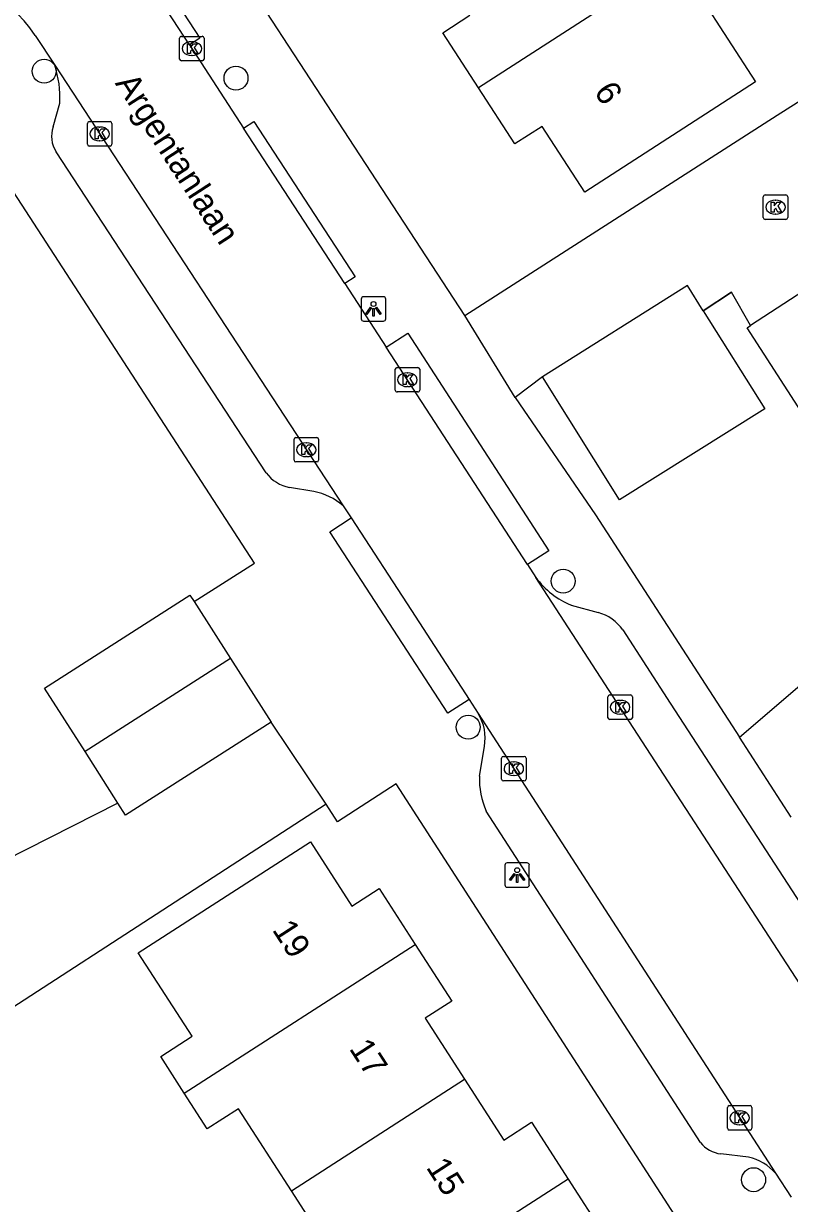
# Model space of a CAD drawing. Extents: x 158474 to 159560, y 388525 to 389605.
# Drawn here: x 159081.81 to 159113.08, y 389030.91 to 389079.07 of the extents above; entities that cross this region are included whole.
import ezdxf

# ---------------------------------------------------------------- set-up
doc = ezdxf.new("R2010")
doc.units = 0
for name, color, linetype in [('IMGEO_Boom', 7, 'Continuous'), ('IMGEO_Kolk', 7, 'Continuous'), ('IMGEO_Lichtpunt', 7, 'Continuous'), ('IMGEO_Muur', 7, 'Continuous'), ('IMGEO_Openbare_ruimte_label', 7, 'Continuous'), ('IMGEO_Pand', 7, 'Continuous'), ('IMGEO_Pand_nummerreeks', 7, 'Continuous'), ('IMGEO_Rijbaan_lokaal_open', 7, 'Continuous'), ('IMGEO_Voetpad_open', 7, 'Continuous')]:
    doc.layers.add(name, color=color, linetype=linetype)

msp = doc.modelspace()

# ---------------------------------------------------------------- linework, layer by layer
at = {"layer": 'IMGEO_Boom'}
for centre in [(159082.652, 389077.122), (159090.484, 389076.84), (159103.84, 389056.309), (159099.966, 389050.343), (159111.615, 389031.873)]:
    msp.add_circle(centre, 0.489, dxfattribs=at)
at = {"layer": 'IMGEO_Kolk'}
for p, q in [((159088.181, 389077.619), (159088.181, 389078.471)), ((159088.256, 389078.545), (159089.108, 389078.545)), ((159088.669, 389078.325), (159088.694, 389078.325)), ((159089.182, 389078.471), (159089.182, 389077.619)), ((159088.692, 389077.765), (159088.667, 389077.765)), ((159089.108, 389077.545), (159088.256, 389077.545)), ((159084.416, 389074.138), (159084.416, 389074.99)), ((159084.491, 389075.064), (159085.343, 389075.064)), ((159084.904, 389074.844), (159084.929, 389074.844)), ((159085.417, 389074.99), (159085.417, 389074.138)), ((159084.927, 389074.284), (159084.902, 389074.284)), ((159085.343, 389074.064), (159084.491, 389074.064)), ((159112.009, 389071.146), (159112.009, 389071.998)), ((159112.084, 389072.072), (159112.936, 389072.072)), ((159112.497, 389071.852), (159112.522, 389071.852)), ((159113.01, 389071.998), (159113.01, 389071.146)), ((159112.936, 389071.072), (159112.084, 389071.072)), ((159112.52, 389071.292), (159112.495, 389071.292)), ((159096.984, 389064.101), (159096.984, 389064.953)), ((159097.059, 389065.027), (159097.911, 389065.027)), ((159097.472, 389064.807), (159097.497, 389064.807)), ((159097.985, 389064.953), (159097.985, 389064.101)), ((159097.495, 389064.247), (159097.47, 389064.247)), ((159097.911, 389064.027), (159097.059, 389064.027)), ((159092.855, 389061.244), (159092.855, 389062.096)), ((159092.93, 389062.17), (159093.782, 389062.17)), ((159093.343, 389061.95), (159093.368, 389061.95)), ((159093.856, 389062.096), (159093.856, 389061.244)), ((159093.366, 389061.39), (159093.341, 389061.39)), ((159093.782, 389061.17), (159092.93, 389061.17)), ((159105.741, 389051.659), (159106.593, 389051.659)), ((159105.666, 389050.733), (159105.666, 389051.585)), ((159106.154, 389051.439), (159106.179, 389051.439)), ((159106.667, 389051.585), (159106.667, 389050.733)), ((159106.593, 389050.659), (159105.741, 389050.659)), ((159106.177, 389050.879), (159106.152, 389050.879)), ((159101.326, 389048.226), (159101.326, 389049.078)), ((159101.401, 389049.152), (159102.253, 389049.152)), ((159101.814, 389048.932), (159101.839, 389048.932)), ((159102.327, 389049.078), (159102.327, 389048.226)), ((159101.837, 389048.372), (159101.812, 389048.372)), ((159102.253, 389048.152), (159101.401, 389048.152)), ((159110.548, 389033.972), (159110.548, 389034.824)), ((159110.623, 389034.898), (159111.475, 389034.898)), ((159111.549, 389034.824), (159111.549, 389033.972)), ((159111.036, 389034.678), (159111.061, 389034.678)), ((159111.475, 389033.898), (159110.623, 389033.898)), ((159111.059, 389034.118), (159111.034, 389034.118))]:
    msp.add_line(p, q, dxfattribs=at)
for points in [[(159088.181, 389077.619), (159088.181, 389078.471)], [(159088.256, 389078.545), (159089.108, 389078.545)], [(159088.502, 389078.245), (159088.625, 389078.245), (159088.625, 389078.094), (159088.755, 389078.245), (159088.919, 389078.245), (159088.773, 389078.094), (159088.926, 389077.845), (159088.774, 389077.845), (159088.689, 389078.009), (159088.625, 389077.942), (159088.625, 389077.845), (159088.502, 389077.845), (159088.502, 389078.245)], [(159089.182, 389078.471), (159089.182, 389077.619)], [(159089.108, 389077.545), (159088.256, 389077.545)], [(159084.416, 389074.138), (159084.416, 389074.99)], [(159084.491, 389075.064), (159085.343, 389075.064)], [(159084.737, 389074.764), (159084.86, 389074.764), (159084.86, 389074.613), (159084.99, 389074.764), (159085.154, 389074.764), (159085.008, 389074.613), (159085.161, 389074.364), (159085.009, 389074.364), (159084.924, 389074.528), (159084.86, 389074.461), (159084.86, 389074.364), (159084.737, 389074.364), (159084.737, 389074.764)], [(159085.417, 389074.99), (159085.417, 389074.138)], [(159085.343, 389074.064), (159084.491, 389074.064)], [(159112.009, 389071.146), (159112.009, 389071.998)], [(159112.084, 389072.072), (159112.936, 389072.072)], [(159113.01, 389071.998), (159113.01, 389071.146)], [(159112.33, 389071.772), (159112.453, 389071.772), (159112.453, 389071.621), (159112.583, 389071.772), (159112.747, 389071.772), (159112.601, 389071.621), (159112.754, 389071.372), (159112.602, 389071.372), (159112.517, 389071.536), (159112.453, 389071.469), (159112.453, 389071.372), (159112.33, 389071.372), (159112.33, 389071.772)], [(159112.936, 389071.072), (159112.084, 389071.072)], [(159096.984, 389064.101), (159096.984, 389064.953)], [(159097.059, 389065.027), (159097.911, 389065.027)], [(159097.305, 389064.727), (159097.428, 389064.727), (159097.428, 389064.576), (159097.558, 389064.727), (159097.722, 389064.727), (159097.576, 389064.576), (159097.729, 389064.327), (159097.577, 389064.327), (159097.492, 389064.491), (159097.428, 389064.424), (159097.428, 389064.327), (159097.305, 389064.327), (159097.305, 389064.727)], [(159097.985, 389064.953), (159097.985, 389064.101)], [(159097.911, 389064.027), (159097.059, 389064.027)], [(159092.855, 389061.244), (159092.855, 389062.096)], [(159092.93, 389062.17), (159093.782, 389062.17)], [(159093.176, 389061.87), (159093.299, 389061.87), (159093.299, 389061.719), (159093.429, 389061.87), (159093.593, 389061.87), (159093.447, 389061.719), (159093.6, 389061.47), (159093.448, 389061.47), (159093.363, 389061.634), (159093.299, 389061.567), (159093.299, 389061.47), (159093.176, 389061.47), (159093.176, 389061.87)], [(159093.856, 389062.096), (159093.856, 389061.244)], [(159093.782, 389061.17), (159092.93, 389061.17)], [(159105.741, 389051.659), (159106.593, 389051.659)], [(159105.666, 389050.733), (159105.666, 389051.585)], [(159105.987, 389051.359), (159106.11, 389051.359), (159106.11, 389051.208), (159106.24, 389051.359), (159106.404, 389051.359), (159106.258, 389051.208), (159106.411, 389050.959), (159106.259, 389050.959), (159106.174, 389051.123), (159106.11, 389051.056), (159106.11, 389050.959), (159105.987, 389050.959), (159105.987, 389051.359)], [(159106.667, 389051.585), (159106.667, 389050.733)], [(159106.593, 389050.659), (159105.741, 389050.659)], [(159101.326, 389048.226), (159101.326, 389049.078)], [(159101.401, 389049.152), (159102.253, 389049.152)], [(159101.647, 389048.852), (159101.77, 389048.852), (159101.77, 389048.701), (159101.9, 389048.852), (159102.064, 389048.852), (159101.918, 389048.701), (159102.071, 389048.452), (159101.919, 389048.452), (159101.834, 389048.616), (159101.77, 389048.549), (159101.77, 389048.452), (159101.647, 389048.452), (159101.647, 389048.852)], [(159102.327, 389049.078), (159102.327, 389048.226)], [(159102.253, 389048.152), (159101.401, 389048.152)], [(159110.548, 389033.972), (159110.548, 389034.824)], [(159110.623, 389034.898), (159111.475, 389034.898)], [(159111.549, 389034.824), (159111.549, 389033.972)], [(159110.869, 389034.598), (159110.992, 389034.598), (159110.992, 389034.447), (159111.122, 389034.598), (159111.286, 389034.598), (159111.14, 389034.447), (159111.293, 389034.198), (159111.141, 389034.198), (159111.056, 389034.362), (159110.992, 389034.295), (159110.992, 389034.198), (159110.869, 389034.198), (159110.869, 389034.598)], [(159111.475, 389033.898), (159110.623, 389033.898)]]:
    msp.add_lwpolyline(points, dxfattribs=at)
for centre, start, end in [((159088.258, 389078.469), 91.552, 178.448), ((159088.258, 389078.469), 91.552, 178.448), ((159089.106, 389078.469), 1.552, 88.448), ((159089.106, 389078.469), 1.552, 88.448), ((159088.258, 389077.621), 181.552, 268.448), ((159088.258, 389077.621), 181.552, 268.448), ((159089.106, 389077.621), 271.552, 358.448), ((159089.106, 389077.621), 271.552, 358.448), ((159084.493, 389074.988), 91.552, 178.448), ((159084.493, 389074.988), 91.552, 178.448), ((159085.341, 389074.988), 1.552, 88.448), ((159085.341, 389074.988), 1.552, 88.448), ((159084.493, 389074.14), 181.552, 268.448), ((159084.493, 389074.14), 181.552, 268.448), ((159085.341, 389074.14), 271.552, 358.448), ((159085.341, 389074.14), 271.552, 358.448), ((159112.086, 389071.996), 91.552, 178.448), ((159112.086, 389071.996), 91.552, 178.448), ((159112.934, 389071.996), 1.552, 88.448), ((159112.934, 389071.996), 1.552, 88.448), ((159112.086, 389071.148), 181.552, 268.448), ((159112.086, 389071.148), 181.552, 268.448), ((159112.934, 389071.148), 271.552, 358.448), ((159112.934, 389071.148), 271.552, 358.448), ((159097.061, 389064.951), 91.552, 178.448), ((159097.061, 389064.951), 91.552, 178.448), ((159097.909, 389064.951), 1.552, 88.448), ((159097.909, 389064.951), 1.552, 88.448), ((159097.061, 389064.103), 181.552, 268.448), ((159097.061, 389064.103), 181.552, 268.448), ((159097.909, 389064.103), 271.552, 358.448), ((159097.909, 389064.103), 271.552, 358.448), ((159092.932, 389062.094), 91.552, 178.448), ((159092.932, 389062.094), 91.552, 178.448), ((159093.78, 389062.094), 1.552, 88.448), ((159093.78, 389062.094), 1.552, 88.448), ((159092.932, 389061.246), 181.552, 268.448), ((159092.932, 389061.246), 181.552, 268.448), ((159093.78, 389061.246), 271.552, 358.448), ((159093.78, 389061.246), 271.552, 358.448), ((159105.743, 389051.583), 91.552, 178.448), ((159105.743, 389051.583), 91.552, 178.448), ((159106.591, 389051.583), 1.552, 88.448), ((159106.591, 389051.583), 1.552, 88.448), ((159105.743, 389050.735), 181.552, 268.448), ((159105.743, 389050.735), 181.552, 268.448), ((159106.591, 389050.735), 271.552, 358.448), ((159106.591, 389050.735), 271.552, 358.448), ((159101.403, 389049.076), 91.552, 178.448), ((159101.403, 389049.076), 91.552, 178.448), ((159102.251, 389049.076), 1.552, 88.448), ((159102.251, 389049.076), 1.552, 88.448), ((159101.403, 389048.228), 181.552, 268.448), ((159101.403, 389048.228), 181.552, 268.448), ((159102.251, 389048.228), 271.552, 358.448), ((159102.251, 389048.228), 271.552, 358.448), ((159110.625, 389034.822), 91.552, 178.448), ((159110.625, 389034.822), 91.552, 178.448), ((159111.473, 389034.822), 1.552, 88.448), ((159111.473, 389034.822), 1.552, 88.448), ((159110.625, 389033.974), 181.552, 268.448), ((159110.625, 389033.974), 181.552, 268.448), ((159111.473, 389033.974), 271.552, 358.448), ((159111.473, 389033.974), 271.552, 358.448)]:
    msp.add_arc(centre, 0.0765, start, end, dxfattribs=at)
for centre, major_axis, ratio, start_param, end_param in [((159088.668, 389078.045), (-0.387, 0.002), 0.722429, 4.712389, 7.853982), ((159088.693, 389078.045), (-0.39, 0.002), 0.717154, 1.570796, 4.712389), ((159084.903, 389074.564), (-0.387, 0.002), 0.722429, 4.712389, 7.853982), ((159084.928, 389074.564), (-0.39, 0.002), 0.717154, 1.570796, 4.712389), ((159112.496, 389071.572), (-0.387, 0.002), 0.722429, 4.712389, 7.853982), ((159112.521, 389071.572), (-0.39, 0.002), 0.717154, 1.570796, 4.712389), ((159097.471, 389064.527), (-0.387, 0.002), 0.722429, 4.712389, 7.853982), ((159097.496, 389064.527), (-0.39, 0.002), 0.717154, 1.570796, 4.712389), ((159093.342, 389061.67), (-0.387, 0.002), 0.722429, 4.712389, 7.853982), ((159093.367, 389061.67), (-0.39, 0.002), 0.717154, 1.570796, 4.712389), ((159106.153, 389051.159), (-0.387, 0.002), 0.722429, 4.712389, 7.853982), ((159106.178, 389051.159), (-0.39, 0.002), 0.717154, 1.570796, 4.712389), ((159101.813, 389048.652), (-0.387, 0.002), 0.722429, 4.712389, 7.853982), ((159101.838, 389048.652), (-0.39, 0.002), 0.717154, 1.570796, 4.712389), ((159111.035, 389034.398), (-0.387, 0.002), 0.722429, 4.712389, 7.853982), ((159111.06, 389034.398), (-0.39, 0.002), 0.717154, 1.570796, 4.712389)]:
    msp.add_ellipse(centre, major_axis=major_axis, ratio=ratio, start_param=start_param, end_param=end_param, dxfattribs=at)
at = {"layer": 'IMGEO_Lichtpunt'}
for p, q in [((159095.6, 389067.822), (159095.6, 389067.015)), ((159095.6, 389067.822), (159095.6, 389067.015)), ((159096.502, 389067.917), (159095.694, 389067.917)), ((159096.502, 389067.917), (159095.694, 389067.917)), ((159096.596, 389067.015), (159096.596, 389067.822)), ((159096.596, 389067.015), (159096.596, 389067.822)), ((159095.694, 389066.921), (159096.502, 389066.921)), ((159095.694, 389066.921), (159096.502, 389066.921)), ((159101.463, 389044.711), (159101.463, 389043.904)), ((159101.463, 389044.711), (159101.463, 389043.904)), ((159102.365, 389044.806), (159101.557, 389044.806)), ((159102.365, 389044.806), (159101.557, 389044.806)), ((159102.459, 389043.904), (159102.459, 389044.711)), ((159102.459, 389043.904), (159102.459, 389044.711)), ((159101.557, 389043.81), (159102.365, 389043.81)), ((159101.557, 389043.81), (159102.365, 389043.81))]:
    msp.add_line(p, q, dxfattribs=at)
for points in [[(159095.974, 389067.486), (159096.013, 389067.458), (159095.825, 389067.196), (159095.787, 389067.223), (159095.974, 389067.486)], [(159096.076, 389067.438), (159096.123, 389067.438), (159096.123, 389067.116), (159096.076, 389067.116), (159096.076, 389067.438)], [(159096.186, 389067.458), (159096.224, 389067.485), (159096.411, 389067.223), (159096.372, 389067.195), (159096.186, 389067.458)], [(159101.837, 389044.375), (159101.876, 389044.347), (159101.688, 389044.085), (159101.65, 389044.112), (159101.837, 389044.375)], [(159102.049, 389044.347), (159102.087, 389044.374), (159102.274, 389044.112), (159102.235, 389044.084), (159102.049, 389044.347)], [(159101.939, 389044.327), (159101.986, 389044.327), (159101.986, 389044.005), (159101.939, 389044.005), (159101.939, 389044.327)]]:
    msp.add_lwpolyline(points, dxfattribs=at)
for centre in [(159096.099, 389067.62), (159101.962, 389044.509)]:
    msp.add_circle(centre, 0.0994, dxfattribs=at)
for centre, start, end in [((159095.694, 389067.822), 90, 180), ((159095.694, 389067.822), 90, 180), ((159096.502, 389067.822), 0, 90), ((159096.502, 389067.822), 0, 90), ((159095.694, 389067.015), 180, 270), ((159095.694, 389067.015), 180, 270), ((159096.502, 389067.015), 270, 0), ((159096.502, 389067.015), 270, 360), ((159101.557, 389044.711), 90, 180), ((159101.557, 389044.711), 90, 180), ((159102.365, 389044.711), 0, 90), ((159102.365, 389044.711), 0, 90), ((159101.557, 389043.904), 180, 270), ((159101.557, 389043.904), 180, 270), ((159102.365, 389043.904), 270, 0), ((159102.365, 389043.904), 270, 360)]:
    msp.add_arc(centre, 0.0946, start, end, dxfattribs=at)
at = {"layer": 'IMGEO_Muur'}
for points in [[(159112.582, 389075.323), (159114.467, 389076.531)], [(159109.558, 389067.345), (159110.71, 389068.098)], [(159105.163, 389059.012), (159111.04, 389049.939)]]:
    msp.add_lwpolyline(points, dxfattribs=at)
at = {"layer": 'IMGEO_Pand'}
for points in [[(159109.673, 389082.444), (159110.635, 389080.958), (159109.437, 389080.183), (159111.697, 389076.69), (159104.723, 389072.178), (159102.981, 389074.87), (159101.87, 389074.151), (159100.391, 389076.438)], [(159109.673, 389082.444), (159100.391, 389076.438)], [(159100.391, 389076.438), (159098.931, 389078.694), (159100.032, 389079.406), (159098.375, 389081.967)], [(159109.558, 389067.345), (159108.915, 389068.37), (159102.991, 389064.652)], [(159113.667, 389068.155), (159115.883, 389064.736), (159113.563, 389063.232), (159111.347, 389066.651), (159111.495, 389066.747)], [(159113.667, 389068.155), (159111.495, 389066.747)], [(159109.558, 389067.345), (159112.068, 389063.346), (159106.144, 389059.628), (159102.991, 389064.652)], [(159084.321, 389049.347), (159082.663, 389051.94), (159088.604, 389055.737), (159088.772, 389055.474)], [(159088.772, 389055.474), (159090.262, 389053.143)], [(159111.04, 389049.939), (159115.505, 389053.764)], [(159090.262, 389053.143), (159084.321, 389049.347)], [(159090.262, 389053.143), (159091.919, 389050.55)], [(159091.919, 389050.55), (159085.978, 389046.753), (159085.665, 389047.243)], [(159113.143, 389046.668), (159111.04, 389049.939)], [(159085.665, 389047.243), (159084.321, 389049.347)], [(159088.373, 389035.404), (159087.409, 389036.9), (159088.693, 389037.728), (159086.494, 389041.138), (159093.52, 389045.667), (159095.211, 389043.044), (159096.326, 389043.763), (159097.8, 389041.476)], [(159088.373, 389035.404), (159097.8, 389041.476)], [(159097.8, 389041.476), (159099.289, 389039.167), (159098.205, 389038.468), (159099.815, 389035.971)], [(159092.747, 389031.417), (159099.815, 389035.971)], [(159099.815, 389035.971), (159101.412, 389033.493), (159102.547, 389034.225), (159104.049, 389031.895)], [(159092.747, 389031.417), (159090.585, 389034.77), (159089.311, 389033.949), (159088.373, 389035.404)], [(159104.049, 389031.895), (159105.504, 389029.638), (159104.381, 389028.914), (159106.09, 389026.263), (159099.053, 389021.727), (159096.839, 389025.162), (159095.558, 389024.336), (159094.606, 389025.812)], [(159104.049, 389031.895), (159094.606, 389025.812)], [(159094.606, 389025.812), (159093.645, 389027.303), (159094.884, 389028.102), (159092.747, 389031.417)]]:
    msp.add_lwpolyline(points, dxfattribs=at)
at = {"layer": 'IMGEO_Rijbaan_lokaal_open'}
for points in [[(159099.821, 389067.144), (159112.582, 389075.323), (159114.467, 389076.531), (159124.299, 389085.017), (159123.588, 389085.971)], [(159088.584, 389078.194), (159084.452, 389084.536)], [(159082.291, 389078.58), (159083.083, 389077.37)], [(159088.584, 389078.194), (159090.797, 389074.796)], [(159083.083, 389077.37), (159094.853, 389059.385)], [(159094.928, 389068.456), (159090.797, 389074.796)], [(159094.928, 389068.456), (159096.621, 389065.857)], [(159111.495, 389066.747), (159110.71, 389068.098), (159109.558, 389067.345)], [(159101.886, 389063.796), (159099.821, 389067.144)], [(159102.383, 389056.984), (159096.621, 389065.857)], [(159102.991, 389064.652), (159101.886, 389063.796)], [(159094.853, 389059.385), (159095.181, 389058.884)], [(159095.181, 389058.884), (159097.651, 389055.11), (159099.999, 389051.48)], [(159102.383, 389056.984), (159102.726, 389056.457)], [(159117.093, 389034.348), (159106.699, 389050.338), (159102.726, 389056.457)], [(159099.999, 389051.48), (159100.37, 389050.907)], [(159100.37, 389050.907), (159112.513, 389032.135)], [(159094.161, 389047.197), (159091.919, 389050.55)], [(159094.161, 389047.197), (159074.652, 389034.542)], [(159085.665, 389047.243), (159076.365, 389042.541)], [(159112.513, 389032.135), (159113.143, 389031.161)]]:
    msp.add_lwpolyline(points, dxfattribs=at)
msp.add_arc((159078.096, 389075.831), 5.015, 33.2371, 100.9553, dxfattribs=at)
at = {"layer": 'IMGEO_Voetpad_open'}
for points in [[(159099.821, 389067.144), (159084.761, 389090.21)], [(159084.452, 389084.536), (159084.87, 389084.809), (159089.002, 389078.467), (159088.584, 389078.194)], [(159083.022, 389074.847), (159083.291, 389075.823)], [(159088.772, 389055.474), (159091.245, 389057.036), (159080.051, 389074.25), (159077.157, 389075.415)], [(159090.797, 389074.796), (159091.215, 389075.069), (159095.345, 389068.729), (159094.928, 389068.456)], [(159091.721, 389060.724), (159083.139, 389073.836)], [(159096.621, 389065.857), (159097.493, 389066.423), (159103.255, 389057.55), (159102.383, 389056.984)], [(159101.886, 389063.796), (159105.163, 389059.012), (159111.04, 389049.939)], [(159093.666, 389059.961), (159092.665, 389060.134)], [(159099.999, 389051.48), (159099.127, 389050.913), (159094.309, 389058.317), (159095.181, 389058.884)], [(159104.174, 389055.32), (159105.276, 389055.026)], [(159106.27, 389054.313), (159108.213, 389051.321), (159116.731, 389038.217)], [(159100.423, 389048.345), (159100.625, 389049.558)], [(159110.952, 389026.462), (159097.025, 389048.03), (159094.634, 389046.479), (159094.161, 389047.197)], [(159109.448, 389033.398), (159100.701, 389046.919)], [(159111.406, 389032.791), (159110.281, 389032.927)]]:
    msp.add_lwpolyline(points, dxfattribs=at)
for centre, radius, start, end in [((159079.067, 389076.043), 4.23, 357.0253, 18.2901), ((159084.1, 389074.459), 1.145, 160.2203, 212.9823), ((159092.95, 389061.64), 1.533, 216.7039, 259.2853), ((159093.209, 389057.508), 2.495, 48.7849, 79.4445), ((159105.481, 389058.474), 3.414, 216.2196, 247.5009), ((159104.793, 389053.304), 1.789, 34.3531, 74.3429), ((159098.747, 389049.902), 1.909, 349.6307, 31.7778), ((159103.696, 389048.243), 3.275, 178.2156, 203.8474), ((159110.413, 389034.133), 1.214, 217.2961, 263.734), ((159110.965, 389030.784), 2.055, 41.1013, 77.5974)]:
    msp.add_arc(centre, radius, start, end, dxfattribs=at)

# ---------------------------------------------------------------- texts
at = {"layer": 'IMGEO_Openbare_ruimte_label'}
msp.add_text('Argentanlaan', height=1, rotation=302.959, dxfattribs=at).set_placement((159085.527, 389076.63))
at = {"layer": 'IMGEO_Pand_nummerreeks'}
for s, rotation, p in [('6', 302.7318, (159105.076, 389076.288)), ('19', 302.9353, (159091.938, 389042.076)), ('17', 302.9353, (159095.081, 389037.225)), ('15', 302.9353, (159098.223, 389032.374))]:
    msp.add_text(s, height=1, rotation=rotation, dxfattribs=at).set_placement(p)

doc.saveas('drawing.dxf')
